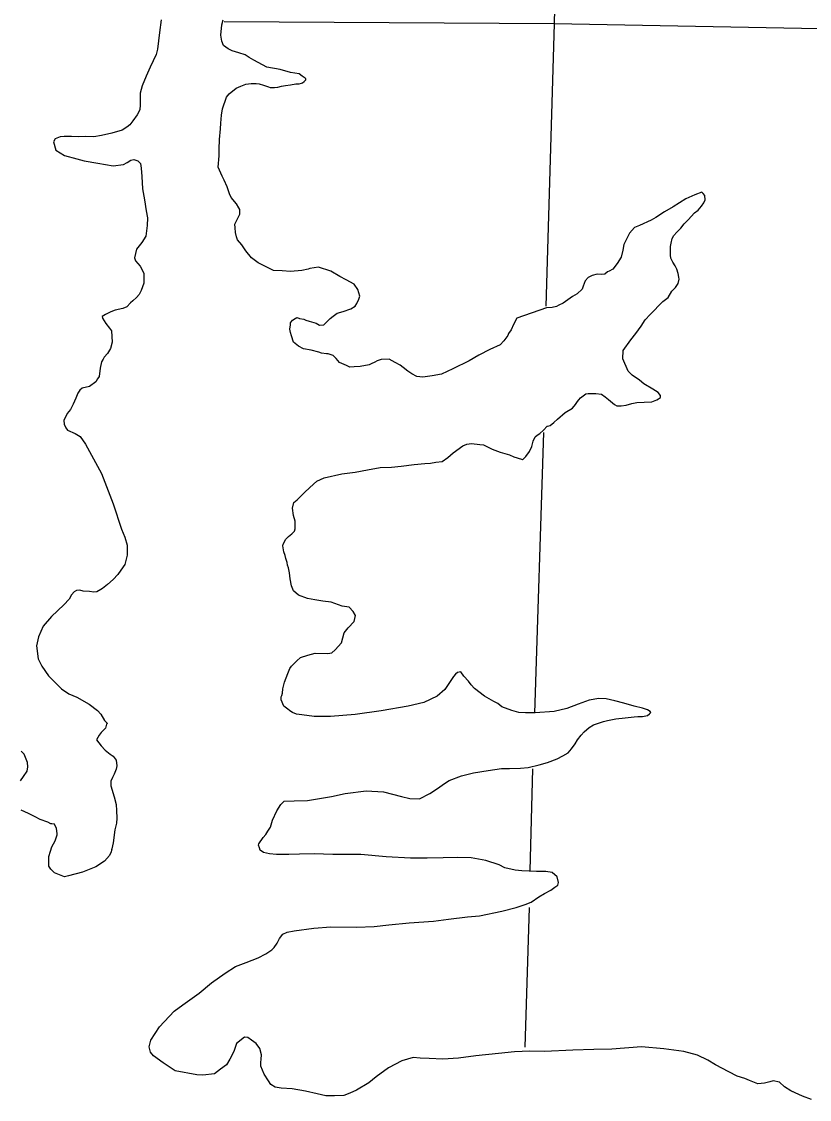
# Model space of a CAD drawing. Extents: x 369523 to 838377, y 495025 to 936819.
# Drawn here: x 541953 to 545746, y 833522 to 838711 of the extents above; entities that cross this region are included whole.
import ezdxf

# ---------------------------------------------------------------- set-up
doc = ezdxf.new("R2010")
doc.units = 0
for name, color, linetype in [('Level 10', 7, 'Continuous'), ('Level 15', 7, 'Continuous'), ('Level 22', 7, 'Continuous')]:
    doc.layers.add(name, color=color, linetype=linetype)

msp = doc.modelspace()

# ---------------------------------------------------------------- linework, layer by layer
at = {"layer": 'Level 10'}
for points in [[(542625, 838718.6), (542617.6, 838658.5), (542608.3, 838578.4), (542600.5, 838552.3), (542573.1, 838492), (542553.5, 838447.8), (542534, 838401.6), (542524.3, 838365.5), (542524.8, 838309.5), (542523, 838285.5), (542509.2, 838261.3), (542489.5, 838233.1), (542473.7, 838213), (542459.9, 838202.8), (542438, 838188.6), (542388.3, 838174.2), (542338.5, 838161.7), (542300.7, 838155.4), (542258.8, 838157), (542228.8, 838156.7), (542192.9, 838158.4), (542159, 838158.1), (542139.1, 838155.9), (542115.2, 838145.7), (542107.4, 838131.6), (542117.7, 838091.6), (542159.8, 838066), (542219.8, 838050.6), (542253.8, 838040.9), (542319.7, 838029.4), (542393.6, 838016.1), (542443.5, 838022.6), (542461.3, 838032.7), (542479.2, 838042.9), (542493.1, 838047), (542513.1, 838041.2), (542525.2, 838027.3), (542529.4, 838005.3), (542531.7, 837965.3), (542536.2, 837905.3), (542544.7, 837853.4), (542553.1, 837799.4), (542559.4, 837765.5), (542557.7, 837729.4), (542552.1, 837677.4), (542532.5, 837647.2), (542506.8, 837614.9), (542497.2, 837572.8), (542501.3, 837558.8), (542523.5, 837533), (542541.7, 837499.1), (542542.1, 837451.1), (542528.4, 837417), (542518.6, 837396.9), (542506.8, 837382.8), (542489, 837366.6), (542477.1, 837356.5), (542459.3, 837338.3), (542441.4, 837330.1), (542403.6, 837321.8)], [(543423.5, 837265), (543439.3, 837281.2), (543453.2, 837293.3), (543473, 837307.5), (543500.9, 837315.8), (543538.7, 837328.1), (543558.5, 837340.3), (543566.4, 837354.4), (543576.2, 837374.5), (543582.1, 837388.6), (543571.8, 837420.5), (543553.6, 837446.3), (543515.5, 837468), (543485.5, 837483.7), (543441.4, 837509.3), (543383.3, 837528.8), (543341.5, 837522.4), (543333.6, 837518.4), (543301.7, 837512.1), (543247.9, 837507.6), (543207.9, 837511.2), (543166, 837512.8), (543130, 837530.5), (543091.9, 837550.2), (543059.8, 837573.9), (543033.5, 837607.7), (543013.4, 837635.5), (542993.2, 837659.4), (542987.1, 837675.3), (542982.9, 837695.3), (542980.7, 837717.3), (542980.6, 837735.3), (542990.4, 837757.4), (543004.1, 837783.5), (543003.9, 837805.5), (542999.9, 837813.5), (542987.7, 837833.4), (542961.5, 837863.2), (542953.4, 837881.1), (542943.1, 837915.1), (542928.9, 837946.9), (542918.7, 837966.9), (542900.4, 838010.7), (542903.9, 838064.8), (542903.7, 838096.8), (542905.3, 838142.9), (542910.8, 838194.9), (542912.6, 838221), (542916.2, 838261), (542920, 838291.1), (542939.4, 838347.3), (542953.3, 838363.4), (542986.9, 838389.7), (543008.8, 838399.9), (543032.7, 838410.2), (543058.6, 838412.4), (543082.5, 838412.6), (543096.5, 838410.8), (543118.5, 838405), (543142.5, 838397.2), (543150.5, 838393.2), (543170.5, 838393.4), (543186.4, 838395.6), (543204.3, 838399.7), (543224.2, 838403.9), (543248.2, 838406.1), (543274.1, 838410.4), (543284, 838410.5), (543290, 838410.5), (543300, 838414.6), (543305.9, 838416.7), (543313.8, 838422.7), (543321.8, 838430.8), (543321.7, 838432.8), (543321.7, 838434.8), (543317.7, 838438.8), (543303.7, 838448.7), (543289.6, 838458.5), (543247.6, 838466.2), (543197.7, 838479.7), (543133.7, 838491.1), (543071.6, 838524.6), (543049.5, 838538.4), (543029.5, 838550.2), (542999.5, 838560), (542967.5, 838569.7), (542947.4, 838579.5), (542925.3, 838595.3), (542917.2, 838617.2), (542912.9, 838645.2), (542916.5, 838695.3), (542924.3, 838719.4)], [(545107.6, 837696.6), (545127.4, 837716.8), (545143.2, 837737), (545162.9, 837757.2), (545192.6, 837789.5), (545210.4, 837803.6), (545226.2, 837821.8), (545238.1, 837837.9), (545243.9, 837852), (545241.7, 837874), (545233.7, 837883.9), (545227.6, 837889.8), (545193.8, 837877.5), (545150.1, 837857.1), (545090.6, 837818.6), (545048.9, 837794.2), (545007.2, 837767.8), (544983.4, 837755.5), (544927.8, 837729), (544903.9, 837718.8), (544880.2, 837692.6), (544852.7, 837638.3), (544847, 837610.2), (544839.3, 837576.1), (544819.6, 837545.9), (544799.9, 837519.7), (544782, 837509.6), (544774.1, 837505.5), (544760.2, 837495.4), (544744.3, 837493.2), (544724.3, 837495), (544700.4, 837488.8), (544680.5, 837478.6), (544666.7, 837462.5), (544657, 837436.4), (544651.1, 837422.3), (544627.3, 837400.1), (544605.5, 837387.9), (544559.9, 837355.4), (544540, 837345.3), (544528.1, 837339.1), (544508.2, 837335), (544480.3, 837332.7), (544337.1, 837283.4), (544321.4, 837253.2), (544309.6, 837227.1), (544297.8, 837209), (544293.9, 837198.9), (544274.2, 837174.7), (544256.4, 837154.6), (544206.7, 837132.1), (544155, 837105.6), (544107.4, 837077.2), (544029.9, 837038.4), (543974.3, 837013.9), (543930.5, 837005.5), (543884.6, 836999.1), (543856.7, 837002.8), (543832.6, 837014.6), (543812.6, 837028.4), (543790.5, 837046.2), (543776.4, 837056.1), (543752.4, 837069.9), (543722.3, 837085.7), (543684.4, 837083.3), (543664.5, 837077.1), (543654.6, 837071), (543636.7, 837062.9), (543626.8, 837058.8), (543583, 837050.4), (543555, 837048.1), (543533.1, 837047.9), (543517.1, 837055.8), (543483, 837069.5), (543466.9, 837089.3), (543452.8, 837103.2), (543428.8, 837111), (543420.8, 837110.9), (543396.9, 837114.7), (543384.9, 837118.6), (543346.9, 837128.3), (543310.9, 837135.9), (543286.9, 837147.7), (543262.7, 837167.5), (543252.5, 837197.4), (543248.4, 837213.4), (543244.3, 837229.4), (543248.1, 837251.4), (543248, 837261.4), (543257.8, 837273.5), (543269.8, 837281.6), (543277.7, 837285.7), (543287.7, 837283.8), (543291.7, 837281.8), (543311.7, 837278), (543321.7, 837274.1), (543337.7, 837268.3), (543371.7, 837258.6), (543387.7, 837248.7), (543407.7, 837250.9), (543423.5, 837265)], [(543263.4, 836395.1), (543279.2, 836409.2), (543318.8, 836447.6), (543358.4, 836484), (543374.2, 836498.1), (543410, 836514.5), (543495.6, 836533.3), (543559.4, 836541.8), (543619.1, 836552.4), (543678.9, 836564.9), (543734.7, 836565.5), (543780.6, 836569.9), (543842.4, 836578.4), (543894.2, 836582.9), (543922.1, 836585.2), (543948, 836589.4), (543977.9, 836593.7), (544005.7, 836611.9), (544031.4, 836634.2), (544077, 836668.6), (544096.9, 836676.8), (544118.8, 836679), (544158.7, 836675.4), (544176.7, 836673.5), (544218.8, 836651.9), (544256.8, 836638.2), (544302.8, 836624.7), (544322.8, 836614.8), (544338.8, 836611), (544364.8, 836603.2), (544366.8, 836603.2), (544380.7, 836617.4), (544398.4, 836641.5), (544410.2, 836665.7), (544415.9, 836691.7), (544425.8, 836711.8), (544435.7, 836719.9), (544447.6, 836728), (544465.4, 836744.2), (544483.2, 836762.4), (544485.2, 836762.4), (544497.1, 836766.5), (544514.9, 836780.7), (544532.8, 836796.9), (544570.4, 836829.2), (544606.1, 836849.6), (544619.9, 836867.7), (544629.8, 836881.8), (544635.7, 836889.9), (544643.6, 836899.9), (544663.4, 836914.1), (544669.4, 836918.2), (544681.3, 836920.3), (544717.2, 836920.6), (544745.2, 836916.9), (544763.2, 836905), (544779.3, 836891.2), (544807.5, 836867.4), (544819.5, 836861.5), (544839.4, 836861.7), (544863.4, 836863.9), (544891.2, 836872.2), (544915.1, 836876.4), (544951, 836878.7), (544986.9, 836881), (545010.8, 836889.3), (545018.7, 836895.3), (545028.6, 836901.4), (545028.5, 836911.4), (545018.4, 836925.4), (544992.4, 836941.1), (544948.3, 836966.7), (544928.2, 836984.6), (544892, 837008.3), (544873.9, 837028.1), (544847.5, 837087.9), (544849.1, 837127.9), (544886.6, 837178.3), (544910.3, 837208.5), (544935.9, 837244.8), (544955.6, 837275), (544979.3, 837301.2), (545040.6, 837363.8), (545066.4, 837382.1), (545084.1, 837412.3), (545101.9, 837430.4), (545113.7, 837450.5), (545119.5, 837470.6), (545117.4, 837480.6), (545113.3, 837498.6), (545107.1, 837518.5), (545099, 837534.5), (545088.9, 837552.4), (545078.7, 837572.3), (545076.6, 837586.3), (545076.4, 837612.3), (545076.3, 837628.3), (545080.1, 837644.4), (545085.9, 837666.4), (545093.8, 837680.5), (545107.6, 837696.6)], [(542403.6, 837321.8), (542383.7, 837313.6), (542357.9, 837301.4), (542342, 837291.2), (542342.1, 837283.2), (542358.2, 837257.3), (542376.4, 837235.5), (542386.5, 837221.6), (542388.9, 837167.6), (542381.2, 837137.5), (542367.4, 837113.3), (542351.6, 837095.2), (542345.7, 837085.1), (542337.9, 837073), (542332.1, 837043), (542326.5, 837002.9), (542318.6, 836990.8), (542310.8, 836976.7), (542281, 836954.4), (542245.2, 836946.1), (542233.3, 836936), (542223.5, 836921.9), (542213.7, 836897.8), (542202, 836869.7), (542188.2, 836843.5), (542172.4, 836823.4), (542156.7, 836791.2), (542158.9, 836773.2), (542167, 836755.3), (542175.1, 836743.4), (542211.1, 836727.7), (542235.2, 836713.9), (542261.5, 836676.1), (542289.8, 836624.3), (542338.5, 836534.7), (542393.6, 836389.1), (542434.5, 836267.4), (542450.8, 836229.6), (542461.1, 836189.6), (542461.6, 836141.6), (542450, 836097.5), (542442.1, 836085.4), (542416.5, 836049.1), (542394.7, 836024.9), (542367, 836000.7), (542343.2, 835982.4), (542335.3, 835976.4), (542315.4, 835966.2), (542301.5, 835964), (542279.5, 835967.8), (542249.6, 835969.6), (542233.6, 835973.4), (542217.6, 835971.3), (542205.7, 835965.2), (542193.9, 835951), (542182.1, 835930.9), (542156.4, 835902.7), (542097, 835846.1), (542057.5, 835799.7), (542034, 835749.5), (542024.4, 835705.4), (542032.9, 835643.4), (542051.2, 835607.5), (542083.5, 835561.8), (542113.7, 835530.1), (542145.9, 835498.3), (542180, 835474.6), (542220, 835459), (542278.2, 835425.5), (542318.3, 835393.8), (542334.4, 835376), (542352.6, 835346.1), (542366.7, 835332.2), (542362.8, 835328.2), (542356.9, 835310.1), (542337.2, 835288), (542327.3, 835275.9), (542313.5, 835253.7), (542335.7, 835223.9), (542355.9, 835204.1), (542380, 835184.3), (542394, 835174.4), (542408.2, 835154.5), (542412.4, 835128.5), (542408.5, 835112.5), (542398.7, 835088.4), (542390.9, 835072.3), (542383.1, 835054.2), (542383.3, 835032.2), (542399.7, 834978.3), (542408, 834942.4), (542410.2, 834912.4), (542412.5, 834876.4), (542410.7, 834852.4), (542403, 834820.3), (542393.6, 834758.1), (542384, 834714), (542376.2, 834695.9), (542352.5, 834669.7), (542310.8, 834641.3), (542247.2, 834616.7)], [(544902.1, 835363.4), (544920.1, 835365.5), (544940, 835365.7), (544942, 835365.7), (544965.9, 835369.9), (544975.8, 835378), (544981.8, 835384.1), (544979.7, 835390.1), (544965.7, 835398), (544941.7, 835405.7), (544901.7, 835415.4), (544851.7, 835428.9), (544809.7, 835440.6), (544767.7, 835450.2), (544731.8, 835451.9), (544686, 835443.4), (544632.3, 835424.9), (544578.6, 835404.4), (544516.9, 835389.9), (544425.2, 835383), (544379.3, 835382.6), (544347.3, 835384.3), (544313.3, 835394), (544265.3, 835411.6), (544245.2, 835427.4), (544227.2, 835437.3), (544181.1, 835462.8), (544132.9, 835500.4), (544116.8, 835518.3), (544104.6, 835536.2), (544082.5, 835560), (544068.4, 835579.9), (544052.4, 835577.7), (544042.5, 835569.7), (544032.6, 835557.6), (544012.9, 835529.4), (543991.3, 835495.1), (543953.6, 835462.8), (543890.1, 835432.2), (543814.4, 835415.5), (543684.9, 835392.3), (543559.4, 835375.1), (543439.8, 835366), (543362, 835365.3), (543302, 835372.8), (543276.1, 835376.6), (543258.1, 835384.4), (543250, 835390.3), (543227.9, 835406.1), (543215.9, 835416), (543203.7, 835445.9), (543203.5, 835459.9), (543205.5, 835466), (543209.4, 835478), (543211.2, 835498), (543218.9, 835530.1), (543234.5, 835572.3), (543244.3, 835596.4), (543252.1, 835608.5), (543277.9, 835632.7), (543295.7, 835648.9), (543331.5, 835661.2), (543367.3, 835669.6), (543427.2, 835668.1), (543447.1, 835672.3), (543463, 835686.4), (543492.6, 835720.7), (543506.1, 835768.9), (543525.9, 835793.1), (543553.6, 835823.4), (543561.3, 835851.4), (543549.2, 835871.3), (543531, 835891.2), (543497.1, 835896.9), (543443, 835916.4), (543403.1, 835920), (543365.1, 835927.7), (543329.2, 835933.4), (543287.1, 835949), (543263, 835970.8), (543252.8, 835994.7), (543246.6, 836028.7), (543242.3, 836056.7), (543238.1, 836080.6), (543234, 836094.6), (543231.9, 836106.6), (543225.8, 836126.5), (543221.7, 836140.5), (543215.5, 836158.5), (543211.3, 836186.5), (543213.2, 836194.5), (543225, 836218.6), (543238.8, 836232.7), (543254.7, 836244.9), (543266.5, 836257), (543270.4, 836269), (543270.3, 836287.1), (543270.1, 836305.1), (543261.9, 836333), (543257.6, 836369), (543263.4, 836395.1)], [(543092.6, 834204.2), (543128.4, 834222.5), (543158.1, 834242.8), (543170, 834252.9), (543183.8, 834275), (543195.5, 834297.2), (543211.3, 834317.3), (543231.2, 834327.5), (543265.1, 834333.8), (543360.7, 834346.7), (543442.4, 834353.5), (543566.2, 834350.6), (543649.9, 834355.3), (543721.7, 834362), (543819.3, 834372.9), (543937, 834380), (544008.7, 834390.6), (544100.4, 834401.5), (544158.2, 834406), (544265.7, 834429), (544333.4, 834445.6), (544377.2, 834460), (544407, 834472.3), (544442.7, 834496.6), (544470.5, 834512.9), (544500.3, 834529.2), (544520.1, 834543.4), (544534, 834553.5), (544537.9, 834565.6), (544531.7, 834593.5), (544507.5, 834615.3), (544477.6, 834619), (544431.7, 834618.6), (544361.8, 834622), (544329.9, 834625.7), (544279.9, 834637.2), (544251.9, 834651), (544187.8, 834672.4), (544117.9, 834685.8), (544050.1, 834687.2), (543982.3, 834684.6), (543906.4, 834683.9), (543824.7, 834683.1), (543708.9, 834690.1), (543587.1, 834701), (543451.4, 834701.7), (543361.6, 834704.9), (543291.8, 834702.3), (543240, 834701.8), (543180.1, 834701.3), (543146.2, 834705), (543118.2, 834710.7), (543102.1, 834722.6), (543098.1, 834732.5), (543093.9, 834746.5), (543095.9, 834752.5), (543115.6, 834782.7), (543129.4, 834796.9), (543139.3, 834813), (543151.1, 834833.1), (543160.7, 834867.2), (543182.3, 834911.4), (543202, 834941.6), (543217.8, 834957.8), (543265.7, 834960.2), (543329.5, 834960.8), (543445.1, 834979.9), (543510.8, 834994.5), (543612.4, 835007.4), (543696.2, 835002.2), (543782.2, 834980.9), (543822.2, 834971.3), (543868.1, 834969.7), (543917.8, 834994.2), (543955.5, 835018.5), (543989.2, 835042.8), (544011, 835057.1), (544070.6, 835079.6), (544128.4, 835094.1), (544200.1, 835104.8), (544263.9, 835115.4), (544301.8, 835115.7), (544355.6, 835116.2), (544391.5, 835120.6), (544445.2, 835133.1), (544485.1, 835143.4), (544530.8, 835161.9), (544558.6, 835176.1), (544584.4, 835190.4), (544600.2, 835210.5), (544617.9, 835234.7), (544629.8, 835252.8), (544647.5, 835275), (544661.4, 835291.1), (544685.1, 835313.3), (544706.9, 835325.6), (544754.7, 835342), (544774.6, 835346.2), (544814.4, 835354.6), (544858.3, 835359), (544902.1, 835363.4)], [(541948.1, 835056.3), (541961.9, 835076.4), (541979.7, 835102.6), (541983.5, 835122.6), (541981.3, 835144.6), (541965, 835184.5), (541950.9, 835198.4)], [(542247.2, 834616.7), (542179.5, 834598.1), (542159.6, 834593.9), (542111.5, 834613.5), (542093.4, 834631.3), (542085.3, 834645.3), (542084.9, 834691.3), (542092.7, 834717.4), (542098.5, 834737.4), (542114.2, 834767.6), (542123.9, 834795.7), (542123.9, 834801.7), (542121.7, 834825.7), (542111.5, 834847.6), (542099.5, 834849.5), (542093.6, 834849.5), (542079.5, 834857.3), (542043.5, 834869), (542019.5, 834882.8), (541987.4, 834898.5), (541951.4, 834914.2)], [(542247.2, 834616.7), (542179.5, 834598.1), (542159.6, 834593.9), (542111.5, 834613.5), (542093.4, 834631.3), (542085.3, 834645.3), (542084.9, 834691.3), (542092.7, 834717.4), (542097.3, 834733.3)], [(542387.8, 834731.7), (542384, 834714), (542376.2, 834695.9), (542352.5, 834669.7), (542310.8, 834641.3), (542247.2, 834616.7)], [(543092.6, 834204.2), (543128.4, 834222.5), (543158.1, 834242.8), (543170, 834252.9), (543183.8, 834275), (543195.5, 834297.2), (543211.3, 834317.3), (543231.2, 834327.5), (543265.1, 834333.8), (543360.7, 834346.7), (543442.4, 834353.5), (543566.2, 834350.6), (543649.9, 834355.3), (543721.7, 834362), (543819.3, 834372.9), (543937, 834380), (544008.7, 834390.6), (544100.4, 834401.5), (544158.2, 834406), (544265.7, 834429), (544333.4, 834445.6), (544377.2, 834460), (544407, 834472.3), (544442.7, 834496.6), (544470.5, 834512.9), (544500.3, 834529.2), (544520.1, 834543.4), (544534, 834553.5), (544537.9, 834565.6), (544531.7, 834593.5), (544507.5, 834615.3), (544477.6, 834619), (544431.7, 834618.6), (544361.8, 834622), (544329.9, 834625.7), (544279.9, 834637.2), (544251.9, 834651), (544187.8, 834672.4), (544117.9, 834685.8), (544050.1, 834687.2), (543982.3, 834684.6), (543906.4, 834683.9), (543824.7, 834683.1), (543708.9, 834690.1), (543587.1, 834701), (543451.4, 834701.7), (543361.6, 834704.9), (543291.8, 834702.3), (543240, 834701.8), (543180.1, 834701.3), (543146.2, 834705), (543118.2, 834710.7), (543102.1, 834722.6), (543099.9, 834727.9)], [(545683.9, 833550.3), (545655.7, 833563.1), (545625.6, 833582.9), (545601.5, 833604.7), (545571.5, 833612.4), (545555.6, 833606.2), (545529.7, 833600), (545497.8, 833597.7), (545457.8, 833613.4), (545435.7, 833623.2), (545397.7, 833634.8), (545357.7, 833654.5), (545293.5, 833687.9), (545257.4, 833711.6), (545207.3, 833735.2), (545141.4, 833752.6), (545045.5, 833765.7), (544937.7, 833774.7), (544794.1, 833763.4), (544708.3, 833762.6), (544606.6, 833759.7), (544471, 833752.5), (544399.2, 833753.8), (544325.4, 833751.1), (544249.7, 833742.4), (544140, 833731.4), (544056.3, 833720.7), (543980.6, 833716), (543914.7, 833719.4), (543872.8, 833721), (543838.8, 833724.7), (543783.1, 833708.2), (543719.6, 833673.6), (543660.1, 833631), (543624.4, 833602.7), (543564.9, 833566.1), (543533.1, 833551.8), (543505.3, 833541.5), (543459.4, 833539.1), (543417.5, 833538.7), (543375.5, 833548.4), (543319.5, 833561.9), (543255.6, 833573.3), (543203.7, 833576.8), (543173.7, 833580.5), (543153.7, 833594.4), (543141.6, 833612.3), (543121.3, 833644.1), (543105, 833682), (543104.9, 833700), (543106.8, 833716), (543108.6, 833736), (543100.3, 833768), (543082.2, 833791.8), (543060.1, 833807.6), (543042, 833819.5), (543026, 833821.3), (542988.4, 833791), (542974.8, 833752.8), (542955.1, 833716.6), (542939.4, 833688.5), (542911.6, 833668.2), (542881.9, 833645.9), (542826.1, 833639.4), (542796.2, 833641.1), (542692.3, 833660.2), (542634.1, 833697.7), (542587.9, 833731.3), (542573.8, 833749.2), (542567.6, 833775.1), (542575.3, 833807.2), (542616.6, 833871.6), (542687.8, 833946.3), (542729.5, 833976.7), (542808.8, 834033.5), (542868.2, 834084.1), (542933.6, 834130.7), (542983.2, 834161.2), (543034.9, 834181.6), (543092.6, 834204.2)], [(545755.8, 833522), (545711.8, 833537.6), (545655.7, 833563.1), (545625.6, 833582.9), (545601.5, 833604.7), (545571.5, 833612.4), (545555.6, 833606.2), (545529.7, 833600), (545497.8, 833597.7), (545457.8, 833613.4), (545435.7, 833623.2), (545397.7, 833634.8), (545357.7, 833654.5), (545293.5, 833687.9), (545257.4, 833711.6), (545207.3, 833735.2), (545141.4, 833752.6), (545045.5, 833765.7), (544937.7, 833774.7), (544794.1, 833763.4), (544708.3, 833762.6), (544606.6, 833759.7), (544471, 833752.5), (544399.2, 833753.8), (544325.4, 833751.1), (544249.7, 833742.4), (544140, 833731.4), (544056.3, 833720.7), (543980.6, 833716), (543914.7, 833719.4), (543872.8, 833721), (543838.8, 833724.7), (543783.1, 833708.2), (543719.6, 833673.6), (543660.1, 833631), (543624.4, 833602.7), (543564.9, 833566.1), (543533.1, 833551.8), (543505.3, 833541.5), (543459.4, 833539.1), (543417.5, 833538.7), (543375.5, 833548.4), (543319.5, 833561.9), (543255.6, 833573.3), (543203.7, 833576.8), (543173.7, 833580.5), (543153.7, 833594.4), (543141.6, 833612.3), (543121.3, 833644.1), (543105, 833682), (543104.9, 833700), (543106.8, 833716), (543108.6, 833736), (543100.3, 833768), (543082.2, 833791.8), (543060.1, 833807.6), (543042, 833819.5), (543026, 833821.3), (542988.4, 833791), (542974.8, 833752.8), (542955.1, 833716.6), (542939.4, 833688.5), (542911.6, 833668.2), (542881.9, 833645.9), (542826.1, 833639.4), (542796.2, 833641.1), (542692.3, 833660.2), (542634.1, 833697.7), (542587.9, 833731.3), (542573.8, 833749.2), (542567.6, 833775.1), (542575.3, 833807.2), (542616.6, 833871.6), (542687.8, 833946.3), (542729.5, 833976.7), (542808.8, 834033.5), (542868.2, 834084.1), (542933.6, 834130.7), (542983.2, 834161.2), (543034.9, 834181.6), (543092.6, 834204.2)]]:
    msp.add_lwpolyline(points, dxfattribs=at)
at = {"layer": 'Level 15'}
for points in [[(544588.6, 841881.6), (544516.5, 838699.9), (544476.2, 837340.7)], [(544465.5, 836732.2), (544423.2, 835381)], [(544413.5, 835112.8), (544399.7, 834622.3)], [(544397.3, 834446.2), (544375.1, 833773.6)]]:
    msp.add_lwpolyline(points, dxfattribs=at)
at = {"layer": 'Level 22'}
for points in [[(544516.5, 838699.9), (542928.4, 838709.4)], [(554475.4, 838612.7), (549786.2, 838599.8), (544516.5, 838699.9)]]:
    msp.add_lwpolyline(points, dxfattribs=at)

doc.saveas('drawing.dxf')
